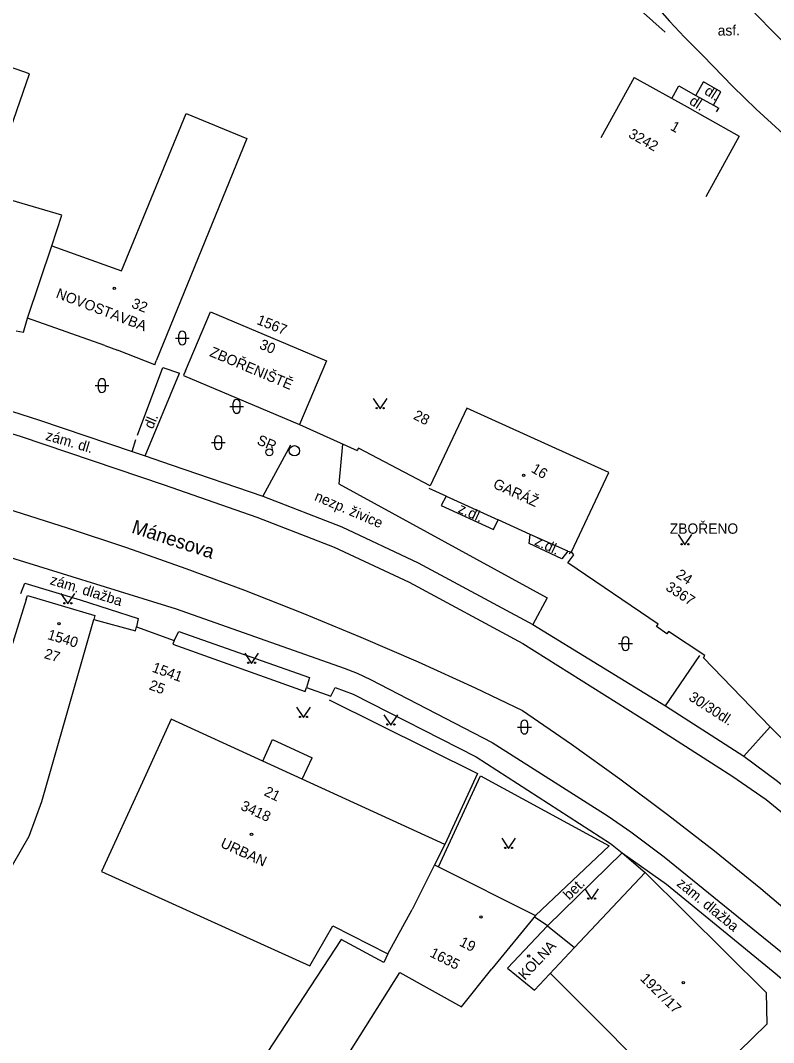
# Model space of a CAD drawing. Extents: x -584400 to -581602, y -1210894 to -1208793.
# Drawn here: x -582679.7 to -582625.1, y -1209714.2 to -1209640.1 of the extents above; entities that cross this region are included whole.
import ezdxf

# ---------------------------------------------------------------- set-up
doc = ezdxf.new("R2010")
doc.units = 0
for name, color, linetype in [('BUDOVY_MĚŘ', 7, 'Continuous'), ('MAP_ZN_BP', 7, 'Continuous'), ('NÁZVY_ULIC_TOK_SMĚR', 7, 'Continuous'), ('POMOC_POPIS', 7, 'Continuous'), ('ROZHRANÍ_PLOCH', 7, 'Continuous'), ('ZN_BUDOV', 7, 'Continuous'), ('ZN_DOPLŇKOVÉ', 7, 'Continuous'), ('ZN_KULTUR', 7, 'Continuous'), ('Č_POPIS_EVID', 7, 'Continuous'), ('Č_POPIS_ORIENT', 7, 'Continuous')]:
    doc.layers.add(name, color=color, linetype=linetype)

msp = doc.modelspace()

# ---------------------------------------------------------------- linework, layer by layer
at = {"layer": 'BUDOVY_MĚŘ'}
for points in [[(-582677.41, -1209656.41), (-582676.68, -1209654.2), (-582682.06, -1209652.61), (-582679.04, -1209643.94), (-582684.11, -1209642.18), (-582689.92, -1209659.68)], [(-582635.17, -1209644.21), (-582637.59, -1209648.59)], [(-582635.17, -1209644.21), (-582631.34, -1209646.33), (-582630.05, -1209647.05), (-582627.55, -1209648.47), (-582629.97, -1209652.85)], [(-582677.41, -1209656.41), (-582672.36, -1209658.23), (-582667.68, -1209646.81), (-582663.26, -1209648.63), (-582669.84, -1209664.76)], [(-582679.17, -1209661.66), (-582677.41, -1209656.41)], [(-582680.01, -1209662.57), (-582679.48, -1209662.68), (-582679.17, -1209661.66)], [(-582673.58, -1209663.64), (-582679.17, -1209661.66)], [(-582667.71, -1209665.47), (-582665.91, -1209661.21), (-582657.49, -1209664.76), (-582659.44, -1209669.37)], [(-582669.95, -1209665.04), (-582672.66, -1209663.99)], [(-582669.95, -1209665.04), (-582669.84, -1209664.76)], [(-582667.71, -1209665.47), (-582667.83, -1209665.75), (-582667.86, -1209665.82), (-582659.44, -1209669.37)], [(-582639.72, -1209678.61), (-582637.02, -1209672.85), (-582647.3, -1209668.2), (-582649.96, -1209673.83)], [(-582648.81, -1209674.57), (-582650.05, -1209674.01)], [(-582642.73, -1209677.35), (-582645.03, -1209676.3)], [(-582639.98, -1209678.55), (-582639.72, -1209678.61)], [(-582679.27, -1209682.06), (-582683.24, -1209694.76), (-582680.9, -1209695.67), (-582683.22, -1209702.12), (-582681.4, -1209703.27), (-582679.05, -1209699.23), (-582678.15, -1209696.72), (-582674.37, -1209683.53)], [(-582679.27, -1209682.06), (-582679.18, -1209681.77), (-582674.29, -1209683.24), (-582674.37, -1209683.53)], [(-582668.76, -1209690.76), (-582670.84, -1209695.31), (-582673.82, -1209701.8), (-582658.7, -1209708.65), (-582657.02, -1209705.74), (-582653.05, -1209707.77), (-582653.32, -1209708.4), (-582656.43, -1209706.72), (-582663.12, -1209716.95), (-582658.62, -1209719.38), (-582652.17, -1209709.12), (-582647.7, -1209711.61), (-582645.5, -1209708.86)], [(-582662.12, -1209693.8), (-582668.76, -1209690.76)], [(-582662.12, -1209693.8), (-582661.4, -1209692.23), (-582658.54, -1209693.55)], [(-582659.26, -1209695.11), (-582658.54, -1209693.55)], [(-582659.26, -1209695.11), (-582662.12, -1209693.8)], [(-582648.91, -1209699.85), (-582659.26, -1209695.11)], [(-582648.91, -1209699.85), (-582649.65, -1209701.31)], [(-582649.65, -1209701.31), (-582651.28, -1209704.56)], [(-582649.65, -1209701.31), (-582649.37, -1209701.45), (-582642.34, -1209704.99), (-582645.5, -1209708.86)], [(-582639.5, -1209707.32), (-582634.38, -1209701.88), (-582625.61, -1209710.57), (-582625.56, -1209712.86), (-582631.65, -1209718.82)], [(-582653.05, -1209707.77), (-582651.28, -1209704.56)], [(-582644.37, -1209708.82), (-582641.45, -1209705.73), (-582639.5, -1209707.32)], [(-582642.41, -1209710.41), (-582639.5, -1209707.32)], [(-582644.37, -1209708.82), (-582642.41, -1209710.41)], [(-582631.65, -1209718.82), (-582641.26, -1209709.18)]]:
    msp.add_lwpolyline(points, dxfattribs=at)
at = {"layer": 'MAP_ZN_BP'}
for radius in [0.375, 0.0005]:
    msp.add_circle((-582659.82, -1209671.281), radius, dxfattribs=at)
at = {"layer": 'ROZHRANÍ_PLOCH'}
for points in [[(-582633.87, -1209638.68), (-582632.61, -1209640.12), (-582631.53, -1209641.28), (-582630.2, -1209642.6), (-582628.01, -1209644.86), (-582626.32, -1209646.5), (-582623.26, -1209649.3), (-582621.62, -1209650.75), (-582612.35, -1209657.41)], [(-582610.1, -1209654.18), (-582611.43, -1209652.93), (-582614.75, -1209650.13), (-582618.25, -1209647.12), (-582621.48, -1209644.29), (-582623.33, -1209642.64), (-582625.31, -1209640.67), (-582627.56, -1209638.32)], [(-582630.7, -1209645.5), (-582630.15, -1209644.51)], [(-582629.42, -1209646.21), (-582628.88, -1209645.24), (-582630.15, -1209644.51)], [(-582632.44, -1209645.72), (-582631.94, -1209644.81), (-582630.7, -1209645.5)], [(-582630.7, -1209645.5), (-582629.42, -1209646.21)], [(-582629.42, -1209646.21), (-582629.04, -1209646.42)], [(-582629.2, -1209646.7), (-582629.04, -1209646.42)], [(-582718.72, -1209662), (-582705.72, -1209663.62), (-582701.39, -1209664.38), (-582696.48, -1209665.39), (-582686.27, -1209668.23), (-582679.72, -1209670.23), (-582669.26, -1209673.76), (-582662.55, -1209676.1), (-582656.93, -1209678.26), (-582651.49, -1209680.82), (-582643.26, -1209685.25), (-582633.94, -1209691.11), (-582629.23, -1209694.13), (-582628.08, -1209694.87), (-582625.59, -1209696.57), (-582624.53, -1209697.45), (-582624.06, -1209697.85), (-582621.27, -1209700.31)], [(-582671.19, -1209670.14), (-582669.36, -1209665.24)], [(-582670.65, -1209671.65), (-582668.15, -1209665.64)], [(-582683.06, -1209667.54), (-582678.31, -1209669.06), (-582671.58, -1209671.34)], [(-582671.58, -1209671.34), (-582671.31, -1209670.46)], [(-582671.58, -1209671.34), (-582670.65, -1209671.65)], [(-582660.11, -1209670.88), (-582662.1, -1209674.58)], [(-582656.33, -1209670.79), (-582656.59, -1209673.67), (-582641.49, -1209681.95), (-582642.52, -1209683.89)], [(-582670.65, -1209671.65), (-582668.75, -1209672.3), (-582662.1, -1209674.58)], [(-582688.71, -1209673.1), (-582685, -1209674.22), (-582680.64, -1209675.5), (-582676.3, -1209676.86), (-582671.99, -1209678.3), (-582667.7, -1209679.81), (-582663.44, -1209681.39), (-582659.21, -1209683.05), (-582655.01, -1209684.79), (-582650.84, -1209686.6), (-582646.7, -1209688.48), (-582643.28, -1209690.11), (-582639.72, -1209692.56), (-582636.22, -1209695.08), (-582632.76, -1209697.66), (-582629.35, -1209700.31), (-582625.99, -1209703.02), (-582623.91, -1209704.79), (-582622.88, -1209707.01), (-582622.19, -1209708.42), (-582621.01, -1209710.52)], [(-582662.1, -1209674.58), (-582656.38, -1209676.8), (-582650.84, -1209679.4), (-582642.52, -1209683.89)], [(-582648.81, -1209674.57), (-582649.17, -1209675.25), (-582645.38, -1209676.99), (-582645.03, -1209676.3)], [(-582693.95, -1209675.77), (-582682.02, -1209679.24), (-582681.83, -1209678.58), (-582668.39, -1209682.75), (-582656.21, -1209687.04), (-582655.27, -1209687.42), (-582654.31, -1209687.88), (-582645.48, -1209692.43), (-582637.05, -1209697.78), (-582635.41, -1209698.92), (-582633.01, -1209700.74), (-582624.12, -1209707.95), (-582621.01, -1209710.52)], [(-582639.98, -1209678.55), (-582640.41, -1209679.13), (-582642.79, -1209678.01), (-582642.73, -1209677.35)], [(-582679.66, -1209681.63), (-582679.36, -1209680.89), (-582675.35, -1209682.08), (-582671.14, -1209683.45), (-582671.27, -1209684.05)], [(-582642.52, -1209683.89), (-582632.9, -1209689.79)], [(-582668.53, -1209685.03), (-582668.21, -1209684.38), (-582658.73, -1209687.73), (-582658.93, -1209688.46)], [(-582632.9, -1209689.79), (-582630.4, -1209686.14)], [(-582657.17, -1209689.07), (-582656.87, -1209688.46), (-582655.55, -1209688.93), (-582646.63, -1209693.49), (-582636.89, -1209699.76)], [(-582632.9, -1209689.79), (-582627.21, -1209693.44)], [(-582627.21, -1209693.44), (-582625.31, -1209691.31)], [(-582627.21, -1209693.44), (-582624.79, -1209695.24), (-582623.27, -1209696.51), (-582620.73, -1209698.57), (-582619.89, -1209699.02), (-582616.52, -1209700.07), (-582615.8, -1209701)], [(-582642.34, -1209704.99), (-582636.99, -1209699.93)], [(-582636.89, -1209699.76), (-582636.05, -1209700.44)], [(-582636.05, -1209700.44), (-582641.45, -1209705.73), (-582642.43, -1209705.09)], [(-582636.05, -1209700.44), (-582632.84, -1209702.71), (-582625.1, -1209709.06), (-582620.52, -1209712.9)]]:
    msp.add_lwpolyline(points, dxfattribs=at)
at = {"layer": 'ZN_BUDOV'}
for centre in [(-582672.88, -1209659.49), (-582643.19, -1209673.07), (-582676.9, -1209683.82), (-582662.93, -1209699.11), (-582646.29, -1209705.09), (-582642.82, -1209707.93), (-582631.61, -1209709.86)]:
    msp.add_circle(centre, 0.0875, dxfattribs=at)
at = {"layer": 'ZN_DOPLŇKOVÉ'}
for points in [[(-582632.93, -1209640.92), (-582635.83, -1209638.3)], [(-582673.58, -1209663.64), (-582672.66, -1209663.99)], [(-582669.36, -1209665.24), (-582668.15, -1209665.64)], [(-582659.44, -1209669.37), (-582655.27, -1209671.27)], [(-582649.96, -1209673.83), (-582655.18, -1209671.09), (-582655.27, -1209671.27)], [(-582648.81, -1209674.57), (-582645.03, -1209676.3)], [(-582639.98, -1209678.55), (-582642.73, -1209677.35)], [(-582633.55, -1209684.03), (-582633.44, -1209683.86), (-582639.98, -1209679.41), (-582639.55, -1209678.83), (-582639.72, -1209678.61), (-582639.9, -1209678.75)], [(-582674.37, -1209683.53), (-582671.35, -1209684.34), (-582671.27, -1209684.05)], [(-582671.27, -1209684.05), (-582668.53, -1209685.03)], [(-582632.8, -1209684.55), (-582633.55, -1209684.03)], [(-582630.15, -1209686.31), (-582630.04, -1209686.14), (-582632.69, -1209684.38), (-582632.8, -1209684.55)], [(-582668.53, -1209685.03), (-582668.63, -1209685.31), (-582659.03, -1209688.74), (-582658.93, -1209688.46)], [(-582625.31, -1209691.31), (-582630.15, -1209686.31)], [(-582658.93, -1209688.46), (-582657.17, -1209689.07)], [(-582657.3, -1209689.34), (-582646.54, -1209694.7), (-582648.91, -1209699.85)], [(-582622.82, -1209693.81), (-582625.31, -1209691.31)], [(-582649.37, -1209701.45), (-582646.33, -1209694.86)], [(-582646.33, -1209694.86), (-582636.99, -1209699.93)], [(-582636.05, -1209700.44), (-582634.38, -1209701.88)]]:
    msp.add_lwpolyline(points, dxfattribs=at)
for radius in [0.25, 0.0005]:
    msp.add_circle((-582661.64, -1209671.39), radius, dxfattribs=at)
at = {"layer": 'ZN_KULTUR'}
for p, q in [((-582668.45, -1209663.1), (-582667.45, -1209663.1)), ((-582668.2, -1209663.35), (-582668.2, -1209662.85)), ((-582667.7, -1209663.35), (-582667.7, -1209662.85)), ((-582674.28, -1209666.55), (-582673.28, -1209666.55)), ((-582674.03, -1209666.8), (-582674.03, -1209666.3)), ((-582673.53, -1209666.8), (-582673.53, -1209666.3)), ((-582664.51, -1209668.06), (-582663.51, -1209668.06)), ((-582664.26, -1209668.31), (-582664.26, -1209667.81)), ((-582663.76, -1209668.31), (-582663.76, -1209667.81)), ((-582665.59, -1209670.94), (-582665.59, -1209670.44)), ((-582665.09, -1209670.94), (-582665.09, -1209670.44)), ((-582665.84, -1209670.69), (-582664.84, -1209670.69)), ((-582636.3, -1209685.27), (-582635.3, -1209685.27)), ((-582636.05, -1209685.52), (-582636.05, -1209685.02)), ((-582635.55, -1209685.52), (-582635.55, -1209685.02)), ((-582643.63, -1209691.32), (-582642.63, -1209691.32)), ((-582643.38, -1209691.57), (-582643.38, -1209691.07)), ((-582642.88, -1209691.57), (-582642.88, -1209691.07))]:
    msp.add_line(p, q, dxfattribs=at)
for points in [[(-582654.1, -1209667.49), (-582653.6, -1209668.24), (-582653.1, -1209667.49)], [(-582631.99, -1209677.36), (-582631.49, -1209678.11), (-582630.99, -1209677.36)], [(-582676.75, -1209681.64), (-582676.25, -1209682.39), (-582675.75, -1209681.64)], [(-582663.42, -1209685.96), (-582662.92, -1209686.71), (-582662.42, -1209685.96)], [(-582659.66, -1209689.88), (-582659.16, -1209690.63), (-582658.66, -1209689.88)], [(-582653.32, -1209690.43), (-582652.82, -1209691.18), (-582652.32, -1209690.43)], [(-582644.78, -1209699.39), (-582644.28, -1209700.14), (-582643.78, -1209699.39)], [(-582638.76, -1209703.06), (-582638.26, -1209703.81), (-582637.76, -1209703.06)]]:
    msp.add_lwpolyline(points, dxfattribs=at)
for centre in [(-582653.85, -1209668.19), (-582653.35, -1209668.19), (-582631.74, -1209678.06), (-582631.24, -1209678.06), (-582676.5, -1209682.34), (-582676, -1209682.34), (-582663.17, -1209686.66), (-582662.67, -1209686.66), (-582659.41, -1209690.58), (-582658.91, -1209690.58), (-582653.07, -1209691.13), (-582652.57, -1209691.13), (-582644.53, -1209700.09), (-582644.03, -1209700.09), (-582638.51, -1209703.76), (-582638.01, -1209703.76)]:
    msp.add_circle(centre, 0.05, dxfattribs=at)
for centre, start, end in [((-582667.95, -1209662.85), 0, 179.99999), ((-582667.95, -1209663.35), 179.99999, 359.99999), ((-582673.78, -1209666.3), 0, 179.99999), ((-582673.78, -1209666.8), 179.99999, 359.99999), ((-582664.01, -1209667.81), 0, 179.99999), ((-582664.01, -1209668.31), 179.99999, 359.99999), ((-582665.34, -1209670.44), 0, 179.99999), ((-582665.34, -1209670.94), 179.99999, 359.99999), ((-582635.8, -1209685.02), 0, 179.99999), ((-582635.8, -1209685.52), 179.99999, 359.99999), ((-582643.13, -1209691.07), 0, 179.99999), ((-582643.13, -1209691.57), 179.99999, 359.99999)]:
    msp.add_arc(centre, 0.25, start, end, dxfattribs=at)

# ---------------------------------------------------------------- texts
at = {"layer": 'NÁZVY_ULIC_TOK_SMĚR'}
msp.add_text('Mánesova', height=1, rotation=341.91738, dxfattribs=at).set_placement((-582671.69, -1209677.21))
at = {"layer": 'POMOC_POPIS'}
for s, rotation, p in [('asf.', 0.74937, (-582629.11, -1209641.17)), ('dl.', 327.32254, (-582630.14, -1209645.36)), ('dl.', 327.32254, (-582631.24, -1209646.09)), ('NOVOSTAVBA', 339.17142, (-582677.17, -1209660.16)), ('ZBOŘENIŠTĚ', 337.13897, (-582666.03, -1209664.39)), ('dl.', 66.77984, (-582670.09, -1209669.75)), ('zám. dl.', 343.73795, (-582677.92, -1209670.48)), ('SR', 337.08179, (-582662.6, -1209670.78)), ('GARÁŽ', 335.40777, (-582645.47, -1209673.94)), ('nezp. živice', 336.82344, (-582658.42, -1209674.85)), ('z.dl.', 335.33999, (-582648.01, -1209675.72)), ('z.dl.', 334.79889, (-582642.46, -1209678.07)), ('zám. dlažba', 342.72278, (-582677.6, -1209680.95)), ('30/30dl.', 327.23957, (-582631.28, -1209689.32)), ('URBAN', 335.39534, (-582665.24, -1209700)), ('zám. dlažba', 320.63406, (-582632.15, -1209702.77)), ('bet.', 44.41047, (-582639.88, -1209703.91)), ('KOLNA', 46.60891, (-582643.11, -1209709.72))]:
    msp.add_text(s, height=0.75, rotation=rotation, dxfattribs=at).set_placement(p)
msp.add_text('ZBOŘENO', height=0.75, dxfattribs=at).set_placement((-582632.59, -1209677.3))
at = {"layer": 'Č_POPIS_EVID'}
for s, rotation, p in [('1', 331.03439, (-582632.61, -1209647.97)), ('3242', 331.03439, (-582635.65, -1209648.51)), ('32', 338.44159, (-582671.69, -1209660.87)), ('1567', 338.16588, (-582662.61, -1209662.07)), ('30', 337.10677, (-582662.42, -1209663.84)), ('28', 333.47891, (-582651.25, -1209668.95)), ('16', 329.0708, (-582642.7, -1209672.78)), ('24', 327.01251, (-582632.2, -1209680.43)), ('3367', 327.01251, (-582632.95, -1209681.34)), ('1540', 343.22979, (-582677.78, -1209684.93)), ('27', 343.22979, (-582678.02, -1209686.31)), ('1541', 339.76787, (-582670.2, -1209687.29)), ('25', 339.76787, (-582670.42, -1209688.57)), ('21', 334.14142, (-582662.08, -1209696.25)), ('3418', 335.39534, (-582663.78, -1209697.29)), ('19', 333.30794, (-582647.91, -1209707.15)), ('1635', 333.27219, (-582650.06, -1209707.94))]:
    msp.add_text(s, height=0.75, rotation=rotation, dxfattribs=at).set_placement(p)
at = {"layer": 'Č_POPIS_ORIENT'}
msp.add_text('1927/17', height=0.75, rotation=315.26252, dxfattribs=at).set_placement((-582634.79, -1209709.62))

doc.saveas('drawing.dxf')
